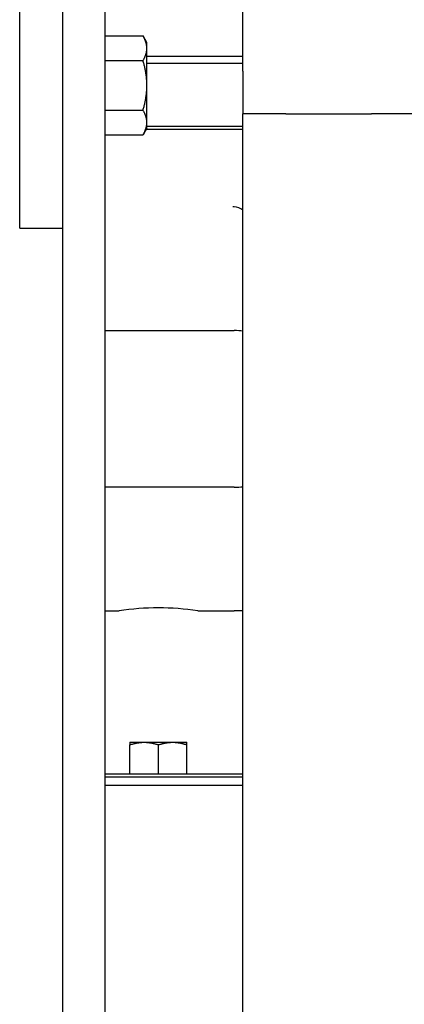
# Model space of a CAD drawing. Header units: inches. Extents: x 18 to 846, y -44 to 561.
# Tile 530 of 637: x 754.78 to 758.15, y 220.41 to 229.03. Entities that reach past the tile are written whole.
import ezdxf

# ---------------------------------------------------------------- set-up
doc = ezdxf.new("R2010")
doc.units = ezdxf.units.IN
doc.header["$LTSCALE"] = 24
doc.header["$MEASUREMENT"] = 0
doc.layers.add('Visible (ANSI)', color=7, linetype='Continuous', lineweight=30)

msp = doc.modelspace()

# ---------------------------------------------------------------- linework, layer by layer
at = {"layer": 'Visible (ANSI)'}
for p, q in [((754.78118, 227.2065), (754.78118, 229.7065)), ((755.15618, 229.7065), (755.15618, 195.61183)), ((755.53118, 195.61183), (755.53118, 229.7065)), ((756.7367, 228.5815), (756.7367, 229.3315)), ((755.53119, 228.78126), (755.53119, 228.88951)), ((755.53119, 228.88951), (755.8617, 228.88951)), ((755.89519, 228.8315), (755.8617, 228.88951)), ((755.53119, 228.8315), (755.53118, 228.8315)), ((755.53119, 228.67301), (755.53119, 228.78126)), ((755.89519, 228.78126), (755.89519, 228.8315)), ((755.89519, 228.4565), (755.89519, 228.78126)), ((755.53119, 228.67301), (755.8617, 228.67301)), ((755.53119, 228.4565), (755.53119, 228.67301)), ((755.89519, 228.71093), (756.7367, 228.71093)), ((755.89519, 228.65188), (756.7367, 228.65188)), ((756.7367, 228.5815), (756.7367, 228.2065)), ((755.53119, 228.24), (755.53119, 228.4565)), ((755.89519, 228.13174), (755.89519, 228.4565)), ((755.53119, 228.24), (755.8617, 228.24)), ((755.53119, 228.13174), (755.53119, 228.24)), ((756.7367, 212.4565), (756.7367, 228.2065)), ((757.1117, 228.2065), (756.7367, 228.2065)), ((757.1117, 228.2065), (757.8617, 228.2065)), ((758.2367, 228.2065), (757.8617, 228.2065)), ((755.53119, 228.0815), (755.53118, 228.0815)), ((755.53119, 228.06945), (755.53118, 228.06945)), ((755.53119, 228.02349), (755.53119, 228.13174)), ((755.89519, 228.0815), (755.8617, 228.02349)), ((756.7367, 228.06945), (755.88823, 228.06945)), ((755.89519, 228.0815), (755.89519, 228.13174)), ((755.89519, 228.1007), (756.7367, 228.1007)), ((755.53119, 228.02349), (755.8617, 228.02349)), ((756.65859, 227.39203), (756.64912, 227.39203)), ((754.78118, 227.2065), (755.15618, 227.2065)), ((755.53118, 226.31035), (756.65859, 226.31035)), ((756.65859, 224.93828), (755.53118, 224.93828)), ((755.53118, 223.8566), (755.65125, 223.8566)), ((756.34112, 223.8566), (756.65859, 223.8566)), ((756.7367, 223.8566), (756.65859, 223.8566)), ((755.74618, 222.7064), (755.87118, 222.7064)), ((755.74618, 222.4314), (755.74618, 222.68407)), ((755.87118, 222.7064), (756.12118, 222.7064)), ((755.99618, 222.4314), (755.99618, 222.68407)), ((756.12118, 222.7064), (756.24618, 222.7064)), ((756.24618, 222.4314), (756.24618, 222.68407)), ((755.53118, 222.4314), (756.7367, 222.4314)), ((756.7367, 222.40015), (755.53118, 222.40015)), ((755.53118, 222.3315), (756.7367, 222.3315))]:
    msp.add_line(p, q, dxfattribs=at)
msp.add_arc((756.65859, 227.26703), 0.125, 51.32386, 90, dxfattribs=at)
for centre, major_axis, ratio, start_param, end_param in [((756.65859, 226.28831), (0.125, 0), 0.176327, 0.8957703, 1.5707963), ((756.65859, 224.96033), (-0.125, 0), 0.176327, 1.5707963, 2.2458223), ((755.99618, 221.86461), (-2.14771, 0), 0.9396926, 4.5510858, 4.8736922)]:
    msp.add_ellipse(centre, major_axis=major_axis, ratio=ratio, start_param=start_param, end_param=end_param, dxfattribs=at)
for points, weights in [([(755.89519, 228.78126), (755.89519, 228.8315), (755.8617, 228.88951)], [1, 1.0379548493, 1]), ([(755.8617, 228.67301), (755.89519, 228.73102), (755.89519, 228.78126)], [1, 1.0379548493, 1]), ([(755.89519, 228.4565), (755.89519, 228.55698), (755.8617, 228.67301)], [1, 1.0379548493, 1]), ([(755.8617, 228.24), (755.89519, 228.35602), (755.89519, 228.4565)], [1, 1.0379548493, 1]), ([(755.89519, 228.13174), (755.89519, 228.18198), (755.8617, 228.24)], [1, 1.0379548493, 1]), ([(755.8617, 228.02349), (755.89519, 228.0815), (755.89519, 228.13174)], [1, 1.0379548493, 1]), ([(755.74618, 222.7064), (755.74618, 222.7064), (755.74618, 222.68407)], [1, 1.04314139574, 1.01001874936]), ([(755.74618, 222.68407), (755.81317, 222.7064), (755.87118, 222.7064)], [1.01001874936, 1.04314139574, 1]), ([(755.87118, 222.7064), (755.9292, 222.7064), (755.99618, 222.68407)], [1, 1.04314139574, 1.01001874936]), ([(755.99618, 222.68407), (756.06317, 222.7064), (756.12118, 222.7064)], [1.01001874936, 1.04314139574, 1]), ([(756.12118, 222.7064), (756.1792, 222.7064), (756.24618, 222.68407)], [1, 1.04314139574, 1.01001874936]), ([(756.24618, 222.68407), (756.24618, 222.7064), (756.24618, 222.7064)], [1.01001874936, 1.04314139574, 1])]:
    msp.add_rational_spline(points, weights, degree=2, dxfattribs=at)

doc.saveas('drawing.dxf')
